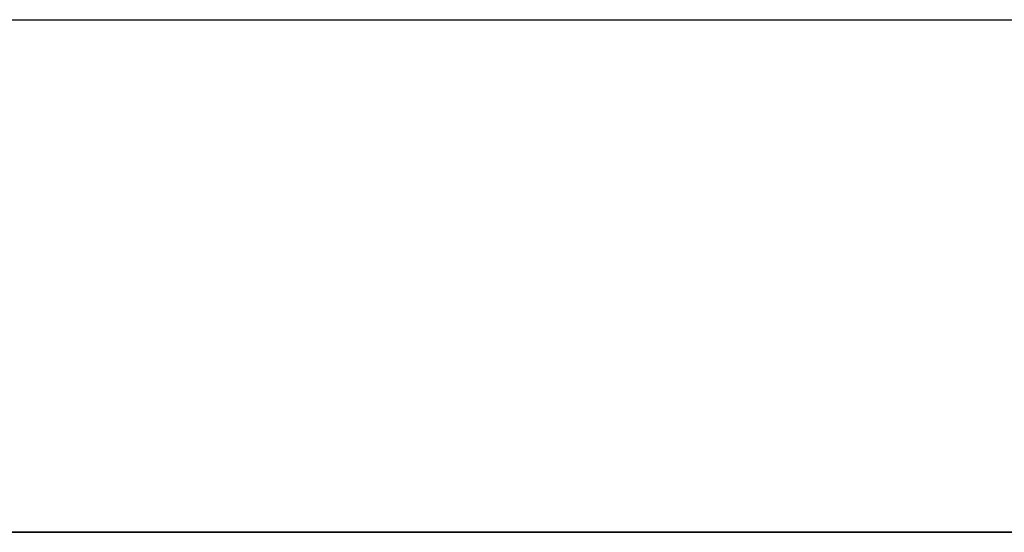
# Model space of a CAD drawing. Header units: millimetres. Extents: x -715 to 715, y 0 to 720.
# Tile 653 of 656: x -89 to -41, y 442 to 467. Entities that reach past the tile are written whole.
import ezdxf

# ---------------------------------------------------------------- set-up
doc = ezdxf.new("R2010")
doc.units = ezdxf.units.MM
doc.header["$MEASUREMENT"] = 0
doc.layers.add('IGES LEVEL 41', color=7, linetype='Continuous')
doc.layers.add('IGES LEVEL 46', color=7, linetype='Continuous')

msp = doc.modelspace()

# ---------------------------------------------------------------- linework, layer by layer
at = {"layer": 'IGES LEVEL 41', "color": 253}
for points in [[(-5.129, 442, 145), (-262.564, 442, 145), (-520, 442, 145)], [(-520, 442, -145), (-262.564, 442, -145), (-5.129, 442, -145)], [(-5.129, 442, 10), (-195.064, 442, 10), (-385, 442, 10)], [(-385, 442, 10), (-195.064, 442, 10), (-5.129, 442, 10)], [(-5.129, 442, -10), (-195.064, 442, -10), (-385, 442, -10)], [(-385, 442), (-195.064, 442), (-5.129, 442)], [(-385, 442, -10), (-195.064, 442, -10), (-5.129, 442, -10)]]:
    msp.add_open_spline(points, degree=2, dxfattribs=at)
at = {"layer": 'IGES LEVEL 41'}
for points in [[(-385, 442, 10), (-195.064, 442, 10), (-5.129, 442, 10)], [(-385, 442, -10), (-195.064, 442, -10), (-5.129, 442, -10)]]:
    msp.add_open_spline(points, degree=2, dxfattribs=at)
at = {"layer": 'IGES LEVEL 46'}
msp.add_open_spline([(-504, 467, -223), (-254.5, 467, -223), (-5, 467, -223)], degree=2, dxfattribs=at)
at = {"layer": 'IGES LEVEL 46', "color": 253}
msp.add_open_spline([(-504, 467, -223), (-254.5, 467, -223), (-5, 467, -223)], degree=2, dxfattribs=at)
msp.add_open_spline([(-504, 467, -223), (-254.5, 467, -223), (-5, 467, -223)], degree=2, dxfattribs=at)

doc.saveas('drawing.dxf')
